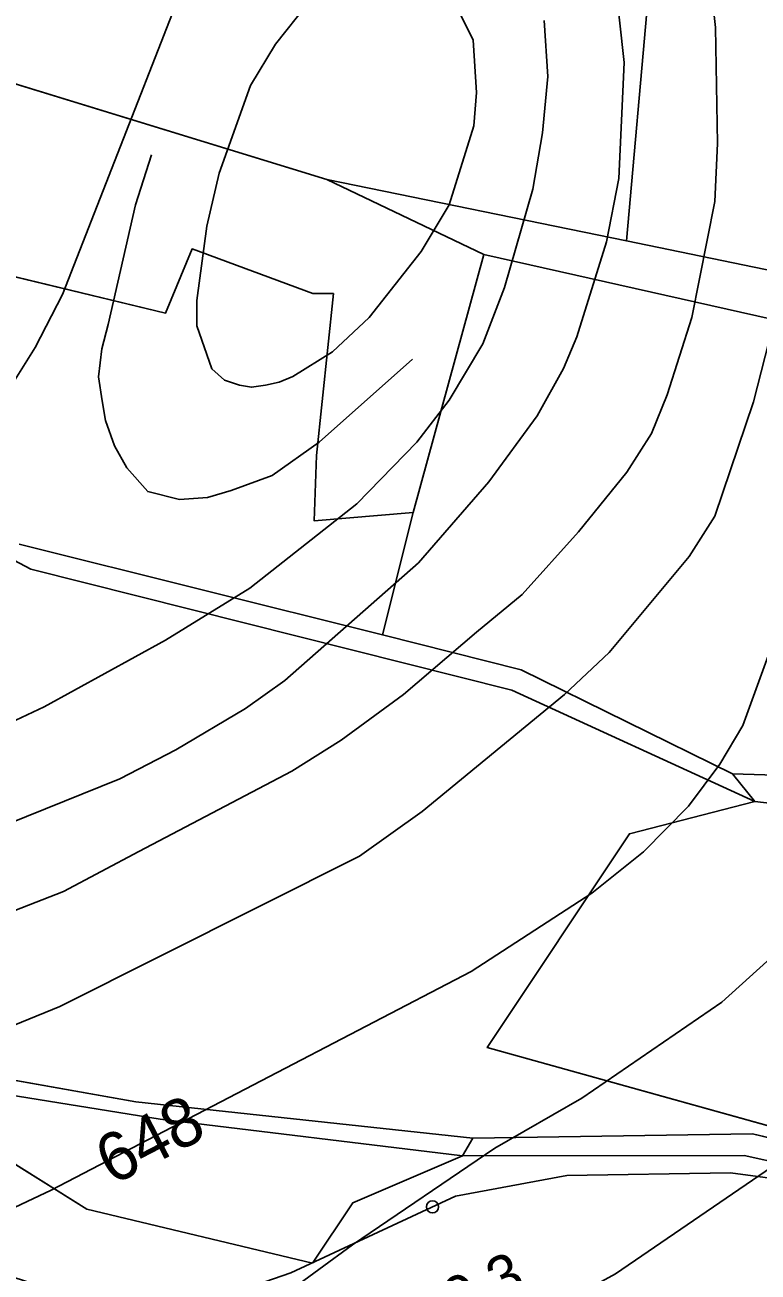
# Model space of a CAD drawing. Extents: x -709418 to -703832, y -1161719 to -1157826.
# Drawn here: x -707449 to -707328.3, y -1160689.7 to -1160484.5 of the extents above; entities that cross this region are included whole.
import ezdxf

# ---------------------------------------------------------------- set-up
doc = ezdxf.new("R2010")
doc.units = 0
for name, color, linetype in [('102_obvod PÚ', 7, 'Continuous'), ('120_vrstevnice hlavní', 7, 'Continuous'), ('121_vrstevnice hlavní_popis', 7, 'Continuous'), ('122_vrstevnice základní', 7, 'Continuous'), ('124_vrstevnice doplňková', 7, 'Continuous'), ('206_TTP_KN', 7, 'Continuous'), ('207_lesní pozemek_KN', 7, 'Continuous'), ('210_ostatní plocha_KN', 7, 'Continuous'), ('301_polní cesta_stav', 7, 'Continuous'), ('Trasa-Hlavni  staniceni', 7, 'Continuous')]:
    doc.layers.add(name, color=color, linetype=linetype)

# ---------------------------------------------------------------- blocks, each defined once
blk = doc.blocks.new('_kolecko-HB')
blk.add_circle((0, 0), 0.5)

msp = doc.modelspace()

# ---------------------------------------------------------------- linework, layer by layer
at = {"layer": '102_obvod PÚ'}
for points in [[(-707541.65, -1160479.74), (-707475.88, -1160486.71), (-707457.47, -1160492.14), (-707399.31, -1160509.97), (-707373.48, -1160522.32), (-707385.09, -1160564.76), (-707401.4, -1160566.12), (-707401.02, -1160555.36), (-707398.24, -1160528.74), (-707401.59, -1160528.74), (-707421.5, -1160521.39), (-707425.85, -1160531.95), (-707481.44, -1160518.54), (-707479.45, -1160508.98), (-707455.25, -1160514.33), (-707452.69, -1160499.06), (-707480.52, -1160493.06), (-707544.67, -1160485.93), (-707558.65, -1160485.36), (-707622.18, -1160481.06)], [(-707481.44, -1160518.54), (-707425.85, -1160531.95), (-707421.5, -1160521.39), (-707401.59, -1160528.74), (-707398.24, -1160528.74), (-707401.02, -1160555.36), (-707401.4, -1160566.12), (-707385.09, -1160564.76), (-707373.48, -1160522.32), (-707399.31, -1160509.97), (-707457.47, -1160492.14)], [(-707449.94, -1160569.95), (-707390.14, -1160584.87), (-707367.3, -1160590.65), (-707332.53, -1160607.76), (-707328.88, -1160612.34), (-707349.5, -1160617.62), (-707372.91, -1160652.8), (-707274.07, -1160680.35), (-707329.26, -1160667), (-707375.28, -1160667.72), (-707377, -1160670.64), (-707395.05, -1160678.35), (-707401.69, -1160688.27), (-707438.79, -1160679.42), (-707456.7, -1160668.22)], [(-707456.7, -1160668.22), (-707438.79, -1160679.42), (-707401.69, -1160688.27), (-707395.05, -1160678.35), (-707377, -1160670.64), (-707375.28, -1160667.72), (-707329.26, -1160667), (-707274.07, -1160680.35), (-707372.91, -1160652.8), (-707349.5, -1160617.62), (-707328.88, -1160612.34), (-707332.53, -1160607.76), (-707367.3, -1160590.65), (-707390.14, -1160584.87), (-707449.94, -1160569.95)]]:
    msp.add_lwpolyline(points, dxfattribs=at)
at = {"layer": '120_vrstevnice hlavní'}
msp.add_lwpolyline([(-707323.32, -1160523.99), (-707329.11, -1160546.56), (-707335.47, -1160565.36), (-707339.67, -1160572.01), (-707352.83, -1160587.78), (-707360.21, -1160594.72), (-707383.64, -1160613.96), (-707393.91, -1160621.34), (-707443.23, -1160646.07), (-707457.12, -1160651.71), (-707495.31, -1160663.57), (-707536.97, -1160674.57), (-707570.81, -1160678.18), (-707596.85, -1160683.39), (-707607.26, -1160687.15), (-707617.68, -1160691.92), (-707634.17, -1160702.34), (-707649.79, -1160715.21), (-707664.83, -1160729.82), (-707681.03, -1160749.64), (-707695.49, -1160769.74), (-707698.68, -1160773.36), (-707711.26, -1160784.64), (-707719.65, -1160791.01)], dxfattribs=at)
at = {"layer": '122_vrstevnice základní'}
for points in [[(-707336.78, -1160472.21), (-707335.33, -1160484.94), (-707335.04, -1160504.03), (-707335.47, -1160513.58), (-707339.23, -1160532.67), (-707343.29, -1160545.4), (-707345.89, -1160551.76), (-707349.94, -1160558.13), (-707357.89, -1160567.96), (-707367.15, -1160578.23), (-707374.67, -1160584.45), (-707386.68, -1160594.72), (-707396.95, -1160602.24), (-707405.05, -1160607.31), (-707430.26, -1160620.52), (-707442.66, -1160627.12), (-707454.23, -1160631.61), (-707463.48, -1160636.24), (-707475.06, -1160640.43), (-707489.93, -1160644.83), (-707542.75, -1160652.73), (-707563.58, -1160656.49), (-707581.8, -1160657.79)], [(-707351.96, -1160476.26), (-707350.37, -1160490.72), (-707351.24, -1160509.82), (-707353.27, -1160520.23), (-707358.18, -1160535.85), (-707360.35, -1160541.06), (-707364.69, -1160548.87), (-707372.65, -1160559.72), (-707384.22, -1160573.03), (-707406.21, -1160592.41), (-707412.72, -1160597.04), (-707424.14, -1160603.83), (-707433.4, -1160608.61), (-707470.43, -1160623.51)], [(-707469.56, -1160688.02), (-707444.68, -1160676.3), (-707375.54, -1160640.29), (-707355.72, -1160627.41), (-707347.19, -1160620.61), (-707339.81, -1160613.09), (-707334.61, -1160606.15), (-707330.85, -1160599.79), (-707322.75, -1160577.51), (-707316.67, -1160561.6), (-707311.46, -1160545.69), (-707306.84, -1160522.26), (-707305.53, -1160505.77), (-707305.68, -1160497.67), (-707309.29, -1160479.44)], [(-707417.05, -1160508.95), (-707411.85, -1160494.48), (-707407.74, -1160487.71), (-707402.45, -1160481.03)], [(-707453.07, -1160546.85), (-707447.29, -1160537.59), (-707442.8, -1160528.91), (-707424.72, -1160482.62)], [(-707377.35, -1160482.72), (-707375.24, -1160487.05), (-707374.67, -1160495.64), (-707375.11, -1160501.14), (-707379.16, -1160514.16), (-707383.79, -1160521.82), (-707392.32, -1160532.67), (-707398.4, -1160538.31), (-707404.9, -1160542.36), (-707407.18, -1160543.29), (-707409.39, -1160543.81), (-707411.73, -1160544.15), (-707413.67, -1160543.81), (-707416.16, -1160542.97), (-707418.21, -1160541.12), (-707420.73, -1160534.02), (-707420.73, -1160529.86), (-707419.08, -1160517.63), (-707417.05, -1160508.95)], [(-707363.54, -1160483.78), (-707362.96, -1160493.04), (-707363.83, -1160502.3), (-707365.42, -1160511.55), (-707370.05, -1160527.75), (-707373.66, -1160537.01), (-707379.16, -1160546.27), (-707384.51, -1160553.21), (-707394.35, -1160563.33), (-707411.99, -1160577.22), (-707425.88, -1160585.76), (-707445.84, -1160596.75), (-707478.53, -1160612.08)], [(-707665.7, -1160771.19), (-707661.07, -1160766.71), (-707646.75, -1160757.01), (-707628.09, -1160748.33), (-707598.44, -1160737.49), (-707563.29, -1160727.94), (-707551.72, -1160725.34), (-707540.15, -1160723.75), (-707499.65, -1160721.72), (-707473.61, -1160719.41), (-707456.25, -1160716.37), (-707441.79, -1160711.88), (-707425.59, -1160705.38), (-707411.7, -1160697.42), (-707395.07, -1160685.27), (-707371.64, -1160669.36), (-707357.32, -1160661.11), (-707334.32, -1160645.35), (-707325.21, -1160637.1)], [(-707315.37, -1160665.16), (-707351.82, -1160690.04), (-707369.76, -1160699.88), (-707405.19, -1160717.09), (-707422.7, -1160727.65), (-707434.7, -1160734.02), (-707447.29, -1160739.22), (-707461.17, -1160742.98), (-707471.59, -1160744.43), (-707496.75, -1160744.86), (-707510.64, -1160743.56), (-707530.6, -1160744.29), (-707543.62, -1160746.46), (-707578.62, -1160748.62), (-707597.72, -1160751.23), (-707632.72, -1160762.08), (-707642.12, -1160765.84), (-707654.13, -1160772.49), (-707684.79, -1160794.91), (-707708.51, -1160813.71), (-707744.39, -1160844.09), (-707763.04, -1160862.46)]]:
    msp.add_lwpolyline(points, dxfattribs=at)
at = {"layer": '124_vrstevnice doplňková'}
msp.add_lwpolyline([(-707385.23, -1160539.53), (-707400.57, -1160553.21), (-707408.29, -1160558.65), (-707415.03, -1160561.17), (-707418.94, -1160562.32), (-707423.56, -1160562.61), (-707428.77, -1160561.31), (-707432.24, -1160557.4), (-707434.27, -1160553.79), (-707435.76, -1160549.63), (-707436.29, -1160546.41), (-707436.87, -1160542.43), (-707436.32, -1160537.81), (-707435.28, -1160533.83), (-707430.8, -1160514.16), (-707428.19, -1160505.91)], dxfattribs=at)
at = {"layer": '206_TTP_KN'}
for p, q in [((-707344.2, -1160454.64), (-707350, -1160520.04)), ((-707350, -1160520.04), (-707344.2, -1160454.64)), ((-707399.31, -1160509.97), (-707457.47, -1160492.14)), ((-707350, -1160520.04), (-707399.31, -1160509.97)), ((-707481.44, -1160518.54), (-707425.85, -1160531.95)), ((-707306.68, -1160529.03), (-707350, -1160520.04)), ((-707425.85, -1160531.95), (-707421.5, -1160521.39)), ((-707421.5, -1160521.39), (-707401.59, -1160528.74)), ((-707385.09, -1160564.76), (-707373.48, -1160522.32)), ((-707373.48, -1160522.32), (-707272.22, -1160545.08)), ((-707401.59, -1160528.74), (-707398.24, -1160528.74)), ((-707398.24, -1160528.74), (-707401.02, -1160555.36)), ((-707401.02, -1160555.36), (-707401.4, -1160566.12)), ((-707401.4, -1160566.12), (-707385.09, -1160564.76)), ((-707385.09, -1160564.76), (-707390.14, -1160584.87)), ((-707390.14, -1160584.87), (-707385.09, -1160564.76)), ((-707390.14, -1160584.87), (-707449.94, -1160569.95)), ((-707367.3, -1160590.65), (-707390.14, -1160584.87)), ((-707332.53, -1160607.76), (-707367.3, -1160590.65)), ((-707318.73, -1160608.18), (-707332.53, -1160607.76)), ((-707349.5, -1160617.62), (-707328.88, -1160612.34)), ((-707328.88, -1160612.34), (-707301.33, -1160615.55)), ((-707372.91, -1160652.8), (-707349.5, -1160617.62)), ((-707274.07, -1160680.35), (-707372.91, -1160652.8)), ((-707456.7, -1160668.22), (-707438.79, -1160679.42)), ((-707395.05, -1160678.35), (-707377, -1160670.64)), ((-707377, -1160670.64), (-707330.61, -1160670.57)), ((-707330.61, -1160670.57), (-707274.38, -1160682.99)), ((-707438.79, -1160679.42), (-707401.69, -1160688.27)), ((-707401.69, -1160688.27), (-707395.05, -1160678.35))]:
    msp.add_line(p, q, dxfattribs=at)
at = {"layer": '207_lesní pozemek_KN'}
for p, q in [((-707457.47, -1160492.14), (-707399.31, -1160509.97)), ((-707399.31, -1160509.97), (-707373.48, -1160522.32)), ((-707425.85, -1160531.95), (-707481.44, -1160518.54)), ((-707421.5, -1160521.39), (-707425.85, -1160531.95)), ((-707401.59, -1160528.74), (-707421.5, -1160521.39)), ((-707373.48, -1160522.32), (-707385.09, -1160564.76)), ((-707398.24, -1160528.74), (-707401.59, -1160528.74)), ((-707401.02, -1160555.36), (-707398.24, -1160528.74)), ((-707499.21, -1160547.12), (-707448.05, -1160574.09)), ((-707401.4, -1160566.12), (-707401.02, -1160555.36)), ((-707385.09, -1160564.76), (-707401.4, -1160566.12)), ((-707448.05, -1160574.09), (-707368.84, -1160594)), ((-707368.84, -1160594), (-707328.88, -1160612.34)), ((-707328.88, -1160612.34), (-707349.5, -1160617.62)), ((-707349.5, -1160617.62), (-707372.91, -1160652.8)), ((-707372.91, -1160652.8), (-707274.07, -1160680.35)), ((-707430.73, -1160661.72), (-707459.84, -1160656.58)), ((-707464.55, -1160658.51), (-707426.73, -1160664.58)), ((-707375.28, -1160667.72), (-707430.73, -1160661.72)), ((-707426.73, -1160664.58), (-707377, -1160670.64)), ((-707329.26, -1160667), (-707375.28, -1160667.72)), ((-707274.07, -1160680.35), (-707329.26, -1160667)), ((-707438.79, -1160679.42), (-707456.7, -1160668.22)), ((-707377, -1160670.64), (-707395.05, -1160678.35)), ((-707401.69, -1160688.27), (-707438.79, -1160679.42)), ((-707395.05, -1160678.35), (-707401.69, -1160688.27))]:
    msp.add_line(p, q, dxfattribs=at)
at = {"layer": '210_ostatní plocha_KN'}
for p, q in [((-707399.31, -1160509.97), (-707350, -1160520.04)), ((-707373.48, -1160522.32), (-707399.31, -1160509.97)), ((-707350, -1160520.04), (-707306.68, -1160529.03)), ((-707272.22, -1160545.08), (-707373.48, -1160522.32)), ((-707448.05, -1160574.09), (-707499.21, -1160547.12)), ((-707449.94, -1160569.95), (-707390.14, -1160584.87)), ((-707368.84, -1160594), (-707448.05, -1160574.09)), ((-707390.14, -1160584.87), (-707367.3, -1160590.65)), ((-707367.3, -1160590.65), (-707332.53, -1160607.76)), ((-707328.88, -1160612.34), (-707368.84, -1160594)), ((-707332.53, -1160607.76), (-707318.73, -1160608.18)), ((-707301.33, -1160615.55), (-707328.88, -1160612.34)), ((-707459.84, -1160656.58), (-707430.73, -1160661.72)), ((-707426.73, -1160664.58), (-707464.55, -1160658.51)), ((-707430.73, -1160661.72), (-707375.28, -1160667.72)), ((-707377, -1160670.64), (-707426.73, -1160664.58)), ((-707375.28, -1160667.72), (-707329.26, -1160667)), ((-707329.26, -1160667), (-707274.07, -1160680.35)), ((-707330.61, -1160670.57), (-707377, -1160670.64)), ((-707274.38, -1160682.99), (-707330.61, -1160670.57))]:
    msp.add_line(p, q, dxfattribs=at)
at = {"layer": '301_polní cesta_stav'}
msp.add_lwpolyline([(-707085.42, -1160709.51), (-707119.88, -1160705.05), (-707158.87, -1160698.37), (-707214.33, -1160692), (-707260.88, -1160686.66), (-707299.36, -1160677.92), (-707332.88, -1160673.44), (-707359.79, -1160673.86), (-707378.15, -1160677.28), (-707405.26, -1160689.87), (-707419.36, -1160694.78), (-707437.11, -1160695.04), (-707506.53, -1160672.74), (-707574.71, -1160666.55), (-707597.64, -1160662.21), (-707620.57, -1160644.86), (-707625.53, -1160629.38), (-707610.04, -1160578.58)], dxfattribs=at)

# ---------------------------------------------------------------- block references
at = {"layer": 'Trasa-Hlavni  staniceni', "xscale": 1.9999999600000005, "yscale": 1.9999999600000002, "rotation": -155.09561612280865}
msp.add_blockref('_kolecko-HB', (-707381.91, -1160679.03), dxfattribs=at)

# ---------------------------------------------------------------- texts
at = {"layer": '121_vrstevnice hlavní_popis'}
msp.add_text('648', height=8, rotation=27.3783, dxfattribs=at).set_placement((-707434.6, -1160675.57))
at = {"layer": 'Trasa-Hlavni  staniceni'}
msp.add_text('0,3', height=7, rotation=24.9044, dxfattribs=at).set_placement((-707378, -1160697.96))

doc.saveas('drawing.dxf')
